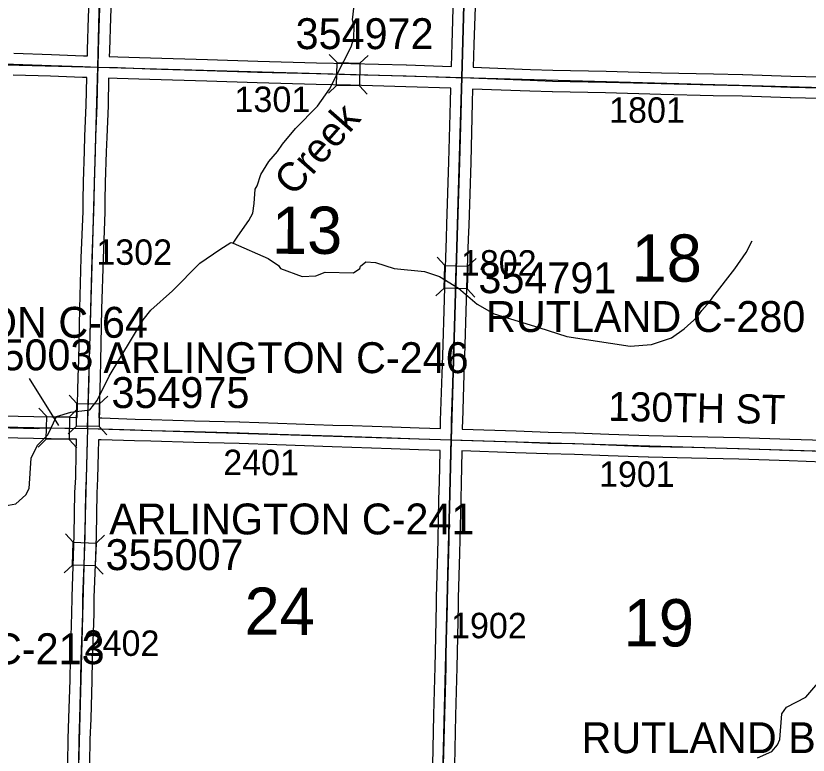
# Model space of a CAD drawing. Extents: x -157.2 to -99.3, y 12.2 to 46.2.
# Drawn here: x -127.67 to -125.492, y 36.734 to 38.768 of the extents above; entities that cross this region are included whole.
import ezdxf

# ---------------------------------------------------------------- set-up
doc = ezdxf.new("R2010")
doc.units = 0
for name, color, linetype in [('tdCoHydroRiver', 7, 'Continuous'), ('tdCoHydroTxtLg', 7, 'Continuous'), ('tdCoSecRdNmbr', 7, 'Continuous'), ('tdCoSecRdTxt', 7, 'Continuous'), ('tdCoSecRteBand', 7, 'Continuous'), ('tdCoSecRteCL', 7, 'Continuous'), ('tdCoSectLine', 7, 'Continuous'), ('tdCoSectNmbr', 7, 'Continuous'), ('tdCoStrucSec', 7, 'Continuous'), ('tdCoStrucSecCoName', 7, 'Continuous'), ('tdCoStrucSecFHWANum', 7, 'Continuous'), ('tdCoSurfEarth', 7, 'Continuous'), ('tdCoSurfGravel', 7, 'Continuous'), ('tdCoTwpBndryShd', 7, 'Continuous')]:
    doc.layers.add(name, color=color, linetype=linetype)

msp = doc.modelspace()

# ---------------------------------------------------------------- linework, layer by layer
at = {"layer": 'tdCoHydroRiver'}
for points in [[(-127.073, 38.1433), (-127.0598, 38.1619), (-127.0301, 38.2052), (-127.0185, 38.2254), (-127.0146, 38.2522), (-127.0119, 38.2915), (-127.0069, 38.3009), (-126.9965, 38.3321), (-126.9749, 38.3678), (-126.9505, 38.3955), (-126.9373, 38.4157), (-126.9013, 38.4588), (-126.8411, 38.5203), (-126.8082, 38.5667), (-126.748, 38.6833), (-126.7411, 38.7068), (-126.7401, 38.7399), (-126.7443, 38.7574), (-126.74, 38.7968)], [(-127.073, 38.1433), (-126.9763, 38.1011), (-126.9484, 38.0813), (-126.9424, 38.0733), (-126.883, 38.051), (-126.8451, 38.0531), (-126.8195, 38.0634), (-126.7422, 38.0612), (-126.7245, 38.0733), (-126.7227, 38.0796), (-126.7082, 38.0918), (-126.6814, 38.0895), (-126.6298, 38.0738), (-126.5464, 38.065), (-126.5057, 38.0512), (-126.4529, 38.0197), (-126.4021, 37.9757), (-126.3555, 37.9491), (-126.2319, 37.9108), (-126.1552, 37.8865), (-125.9808, 37.8594), (-125.9222, 37.864), (-125.868, 37.883), (-125.8326, 37.9072), (-125.797, 37.9393), (-125.7838, 37.9579), (-125.7626, 37.9825), (-125.7543, 37.9949), (-125.6937, 38.0721), (-125.6624, 38.117), (-125.6457, 38.1497)], [(-127.6107, 37.5872), (-127.5822, 37.6159), (-127.5587, 37.6663), (-127.5189, 37.6778), (-127.4666, 37.6842), (-127.4469, 37.7105), (-127.4134, 37.7774), (-127.3205, 37.9326), (-127.2993, 37.9588), (-127.2393, 38.0123), (-127.1645, 38.0876), (-127.1098, 38.1254), (-127.0792, 38.1451), (-127.073, 38.1433)], [(-127.7002, 37.4208), (-127.67, 37.4263), (-127.6425, 37.4507), (-127.634, 37.4678), (-127.6284, 37.5512), (-127.6107, 37.5872)], [(-125.6312, 36.7269), (-125.5913, 36.7447), (-125.5765, 36.7632), (-125.5698, 36.7772), (-125.5646, 36.8481), (-125.5515, 36.8667), (-125.4986, 36.8936), (-125.4202, 36.9845)]]:
    msp.add_lwpolyline(points, dxfattribs=at)
at = {"layer": 'tdCoSecRteBand'}
for points in [[(-127.4734, 38.6585), (-127.4729, 38.6745), (-127.4705, 38.7644), (-127.4705, 38.7646), (-127.4704, 38.7648), (-127.4655, 38.8908)], [(-127.4056, 38.8887), (-127.4105, 38.7626), (-127.4129, 38.6728), (-127.4129, 38.6727), (-127.413, 38.6726), (-127.4135, 38.6566), (-127.3898, 38.6559), (-127.3898, 38.6559), (-127.3898, 38.6559), (-127.3003, 38.6529), (-127.1433, 38.6483), (-127.1432, 38.6483), (-127.1432, 38.6483), (-127.0047, 38.6438), (-126.8433, 38.6396), (-126.7491, 38.6374), (-126.7491, 38.6374), (-126.7491, 38.6374), (-126.5967, 38.6335), (-126.5966, 38.6335), (-126.5965, 38.6335), (-126.4727, 38.6295)], [(-126.4727, 38.6295), (-126.471, 38.6914), (-126.471, 38.6914), (-126.471, 38.6915), (-126.4668, 38.8218)], [(-126.4068, 38.82), (-126.411, 38.6896), (-126.4127, 38.6272), (-126.2548, 38.6211), (-126.1937, 38.6192), (-126.0474, 38.6162), (-126.0473, 38.6162), (-126.0472, 38.6162), (-125.8951, 38.612), (-125.7519, 38.6086), (-125.6721, 38.6071), (-125.6719, 38.6071), (-125.6717, 38.6071), (-125.5391, 38.6026), (-125.416, 38.5997), (-125.4128, 38.5997)], [(-127.6759, 38.6655), (-127.5726, 38.6623), (-127.5725, 38.6623), (-127.5723, 38.6623), (-127.4847, 38.6589), (-127.4734, 38.6585)], [(-127.5018, 37.6637), (-127.5018, 37.6638), (-127.5017, 37.6638), (-127.4986, 37.775), (-127.4973, 37.8211), (-127.4944, 37.963), (-127.4944, 37.9631), (-127.4944, 37.9632), (-127.4904, 38.1026), (-127.4904, 38.1027), (-127.4904, 38.1029), (-127.4855, 38.2299), (-127.4853, 38.2605), (-127.4853, 38.2606), (-127.4853, 38.2607), (-127.4845, 38.311), (-127.4845, 38.3113), (-127.4845, 38.3116), (-127.4816, 38.3959), (-127.4803, 38.437), (-127.4803, 38.4372), (-127.4803, 38.4373), (-127.4769, 38.5226), (-127.4753, 38.5985), (-127.4753, 38.5985), (-127.4867, 38.5989), (-127.4868, 38.5989), (-127.4869, 38.5989), (-127.5746, 38.6024), (-127.6776, 38.6056)], [(-126.5029, 37.6331), (-126.5028, 37.6378), (-126.5028, 37.638), (-126.5028, 37.6382), (-126.5023, 37.6547), (-126.5023, 37.6547), (-126.5023, 37.6548), (-126.4981, 37.7837), (-126.4966, 37.834), (-126.4966, 37.834), (-126.4966, 37.834), (-126.4917, 37.9885), (-126.491, 38.0221), (-126.491, 38.0223), (-126.491, 38.0225), (-126.4865, 38.1564), (-126.4865, 38.1565), (-126.4865, 38.1565), (-126.485, 38.1949), (-126.4796, 38.3671), (-126.4754, 38.5317), (-126.4754, 38.5318), (-126.4754, 38.5318), (-126.4744, 38.5692), (-126.4744, 38.5695), (-126.5983, 38.5735), (-126.7506, 38.5774), (-126.8448, 38.5797), (-126.8448, 38.5797), (-126.8448, 38.5797), (-127.0064, 38.5838), (-127.0064, 38.5839), (-127.0065, 38.5839), (-127.1451, 38.5883), (-127.3022, 38.593), (-127.3022, 38.593), (-127.3023, 38.593), (-127.3917, 38.5959), (-127.4153, 38.5967), (-127.4169, 38.5211), (-127.4169, 38.5208), (-127.4169, 38.5205), (-127.4204, 38.4351), (-127.4216, 38.394), (-127.4216, 38.394), (-127.4216, 38.3939), (-127.4245, 38.3098), (-127.4253, 38.2599), (-127.4255, 38.229), (-127.4255, 38.2285), (-127.4255, 38.2281), (-127.4305, 38.1007), (-127.4344, 37.9616), (-127.4374, 37.8197), (-127.4374, 37.8196), (-127.4374, 37.8195), (-127.4386, 37.7734), (-127.4386, 37.7734), (-127.4386, 37.7734), (-127.4417, 37.6623), (-127.4342, 37.6622), (-127.434, 37.6622), (-127.4339, 37.6622), (-127.3422, 37.6592), (-127.2979, 37.658), (-127.2979, 37.658), (-127.2979, 37.658), (-127.1791, 37.6545), (-127.0551, 37.6516), (-127.0549, 37.6516), (-127.0548, 37.6516), (-126.9502, 37.6479), (-126.7984, 37.6427), (-126.7446, 37.641), (-126.6361, 37.6375), (-126.6361, 37.6375), (-126.636, 37.6375), (-126.5614, 37.6348), (-126.5029, 37.6331)], [(-125.4172, 38.5397), (-125.5407, 38.5427), (-125.5409, 38.5427), (-125.541, 38.5427), (-125.6735, 38.5471), (-125.7531, 38.5486), (-125.7532, 38.5486), (-125.7533, 38.5486), (-125.8966, 38.552), (-125.8966, 38.552), (-125.8967, 38.552), (-126.0487, 38.5562), (-126.1951, 38.5592), (-126.1953, 38.5592), (-126.1955, 38.5592), (-126.2569, 38.5612), (-126.257, 38.5612), (-126.2571, 38.5612), (-126.4144, 38.5672), (-126.4154, 38.5302), (-126.4196, 38.3655), (-126.4196, 38.3654), (-126.4196, 38.3653), (-126.4251, 38.1929), (-126.4251, 38.1928), (-126.4251, 38.1927), (-126.4265, 38.1543), (-126.431, 38.0207), (-126.4317, 37.987), (-126.4317, 37.9869), (-126.4317, 37.9867), (-126.4367, 37.8322), (-126.4381, 37.7819), (-126.4381, 37.7818), (-126.4381, 37.7818), (-126.4423, 37.6529), (-126.4428, 37.6365), (-126.4429, 37.6316), (-126.4429, 37.6313), (-126.4426, 37.6313), (-126.4426, 37.6312), (-126.2949, 37.6267), (-126.2947, 37.6267), (-126.2946, 37.6267), (-126.2071, 37.6232), (-126.1323, 37.6215), (-126.1321, 37.6215), (-126.1318, 37.6215), (-126.0397, 37.6178), (-125.9295, 37.6141), (-125.8113, 37.6114), (-125.681, 37.6084), (-125.6809, 37.6084), (-125.6807, 37.6084), (-125.5419, 37.6037), (-125.4485, 37.6008)], [(-127.7521, 37.6686), (-127.6207, 37.6659), (-127.5224, 37.6642), (-127.5223, 37.6642), (-127.5222, 37.6642), (-127.5019, 37.6637), (-127.5018, 37.6637)], [(-127.5274, 36.7124), (-127.5264, 36.7789), (-127.5264, 36.7792), (-127.5264, 36.7795), (-127.5245, 36.8364), (-127.5213, 36.9413), (-127.5205, 36.9988), (-127.5205, 36.9991), (-127.5205, 36.9995), (-127.5161, 37.1245), (-127.5158, 37.1687), (-127.5158, 37.1692), (-127.5158, 37.1697), (-127.5116, 37.2827), (-127.5099, 37.3404), (-127.5077, 37.4567), (-127.5077, 37.4571), (-127.5077, 37.4575), (-127.5057, 37.4981), (-127.5042, 37.5665), (-127.5042, 37.5665), (-127.5042, 37.5666), (-127.5033, 37.6037), (-127.5235, 37.6042), (-127.6218, 37.6059), (-127.6219, 37.6059), (-127.6219, 37.6059), (-127.7532, 37.6086)], [(-126.5242, 36.7079), (-126.521, 36.8449), (-126.521, 36.845), (-126.521, 36.845), (-126.5173, 36.9772), (-126.5169, 37.0169), (-126.5169, 37.0171), (-126.5169, 37.0172), (-126.5139, 37.1498), (-126.5137, 37.1684), (-126.5136, 37.1686), (-126.5136, 37.1688), (-126.5102, 37.2909), (-126.5092, 37.329), (-126.507, 37.4389), (-126.507, 37.439), (-126.507, 37.4391), (-126.5058, 37.4853), (-126.504, 37.5708), (-126.504, 37.5731), (-126.5633, 37.5748), (-126.5634, 37.5748), (-126.5635, 37.5748), (-126.6381, 37.5775), (-126.7465, 37.581), (-126.7465, 37.581), (-126.7466, 37.581), (-126.8003, 37.5827), (-126.8003, 37.5827), (-126.8004, 37.5827), (-126.9523, 37.5879), (-126.9523, 37.5879), (-126.9523, 37.5879), (-127.0567, 37.5916), (-127.1806, 37.5946), (-127.1807, 37.5946), (-127.1807, 37.5946), (-127.2996, 37.598), (-127.344, 37.5992), (-127.344, 37.5992), (-127.3441, 37.5992), (-127.4357, 37.6022), (-127.4433, 37.6024), (-127.4443, 37.5651), (-127.4457, 37.4964), (-127.4458, 37.496), (-127.4458, 37.4956), (-127.4477, 37.4551), (-127.4499, 37.3391), (-127.4499, 37.339), (-127.4499, 37.3388), (-127.4517, 37.2809), (-127.4517, 37.2807), (-127.4517, 37.2806), (-127.4558, 37.1679), (-127.4561, 37.1238), (-127.4561, 37.1233), (-127.4561, 37.1229), (-127.4605, 36.9977), (-127.4613, 36.9403), (-127.4613, 36.94), (-127.4613, 36.9398), (-127.4645, 36.8345), (-127.4645, 36.8344), (-127.4645, 36.8344), (-127.4665, 36.7777), (-127.4674, 36.7112)], [(-125.4501, 37.5408), (-125.5438, 37.5438), (-125.5439, 37.5438), (-125.5439, 37.5438), (-125.6826, 37.5484), (-125.8126, 37.5514), (-125.8126, 37.5514), (-125.8126, 37.5514), (-125.931, 37.5541), (-125.9312, 37.5541), (-125.9313, 37.5541), (-126.0418, 37.5578), (-126.0419, 37.5578), (-126.042, 37.5578), (-126.134, 37.5615), (-126.2087, 37.5632), (-126.2089, 37.5632), (-126.2092, 37.5632), (-126.2968, 37.5667), (-126.444, 37.5713), (-126.444, 37.5696), (-126.444, 37.5696), (-126.444, 37.5696), (-126.4458, 37.484), (-126.4458, 37.4839), (-126.4458, 37.4838), (-126.447, 37.4376), (-126.4492, 37.3277), (-126.4492, 37.3276), (-126.4492, 37.3275), (-126.4502, 37.2893), (-126.4502, 37.2892), (-126.4502, 37.2892), (-126.4537, 37.1674), (-126.4539, 37.1488), (-126.4539, 37.1487), (-126.4539, 37.1486), (-126.4569, 37.016), (-126.4574, 36.9762), (-126.4574, 36.976), (-126.4574, 36.9758), (-126.4611, 36.8434), (-126.4643, 36.7064)]]:
    msp.add_lwpolyline(points, dxfattribs=at)
at = {"layer": 'tdCoSecRteCL'}
for points in [[(-127.4444, 38.6276), (-127.4429, 38.6736), (-127.4405, 38.7636), (-127.4355, 38.8899), (-127.4343, 38.9463), (-127.4311, 39.0775), (-127.4299, 39.1116), (-127.4272, 39.2568), (-127.4274, 39.2941), (-127.4252, 39.3819), (-127.4235, 39.4571), (-127.4212, 39.5823), (-127.4211, 39.6248)], [(-126.4436, 38.5984), (-126.441, 38.6905), (-126.4368, 38.821), (-126.4361, 38.8503), (-126.4324, 38.9805), (-126.4309, 39.0165), (-126.4282, 39.1214), (-126.4242, 39.2668), (-126.4235, 39.3189), (-126.4198, 39.4587), (-126.4188, 39.4846), (-126.4166, 39.5736), (-126.4161, 39.5937)], [(-128.4566, 38.653), (-128.4174, 38.6518), (-128.3215, 38.6494), (-128.1405, 38.6464), (-127.9641, 38.6424), (-127.8181, 38.6387), (-127.6768, 38.6355), (-127.5735, 38.6323), (-127.4857, 38.6289), (-127.4444, 38.6276)], [(-127.4725, 37.633), (-127.472, 37.6524), (-127.4686, 37.7742), (-127.4674, 37.8203), (-127.4644, 37.9624), (-127.4604, 38.1017), (-127.4555, 38.2292), (-127.4553, 38.2603), (-127.4545, 38.3106), (-127.4516, 38.3949), (-127.4503, 38.4361), (-127.4469, 38.5217), (-127.4452, 38.6033), (-127.4444, 38.6276)], [(-127.4444, 38.6276), (-127.3908, 38.6259), (-127.3013, 38.623), (-127.1442, 38.6183), (-127.0056, 38.6138), (-126.8441, 38.6096), (-126.7498, 38.6074), (-126.5974, 38.6035), (-126.4606, 38.599), (-126.4436, 38.5984)], [(-126.4734, 37.6022), (-126.4728, 37.6373), (-126.4723, 37.6538), (-126.4681, 37.7828), (-126.4666, 37.8331), (-126.4617, 37.9877), (-126.461, 38.0215), (-126.4565, 38.1554), (-126.455, 38.1939), (-126.4496, 38.3662), (-126.4454, 38.531), (-126.4436, 38.5984)], [(-126.4436, 38.5984), (-126.2559, 38.5912), (-126.1945, 38.5892), (-126.048, 38.5862), (-125.8959, 38.582), (-125.7526, 38.5786), (-125.6727, 38.5771), (-125.54, 38.5727), (-125.4164, 38.5697), (-125.3836, 38.5694)], [(-128.4746, 37.6547), (-128.4469, 37.6536), (-128.3328, 37.6499), (-128.2228, 37.6455), (-128.0997, 37.6433), (-127.9337, 37.6411), (-127.8763, 37.6396), (-127.7527, 37.6386), (-127.6213, 37.6359), (-127.5229, 37.6342), (-127.4725, 37.633)], [(-127.5, 36.6352), (-127.4989, 36.6766), (-127.4974, 36.7116), (-127.4965, 36.7784), (-127.4945, 36.8354), (-127.4913, 36.9407), (-127.4905, 36.9984), (-127.4861, 37.1239), (-127.4858, 37.1686), (-127.4817, 37.2817), (-127.4799, 37.3397), (-127.4777, 37.4561), (-127.4757, 37.497), (-127.4743, 37.5658), (-127.4725, 37.633)], [(-127.4725, 37.633), (-127.4349, 37.6322), (-127.3431, 37.6292), (-127.2987, 37.628), (-127.1799, 37.6245), (-127.0558, 37.6216), (-126.9513, 37.6179), (-126.7994, 37.6127), (-126.7456, 37.611), (-126.6371, 37.6075), (-126.5624, 37.6048), (-126.4734, 37.6022)], [(-126.4974, 36.6042), (-126.4972, 36.6146), (-126.4943, 36.7071), (-126.4911, 36.8442), (-126.4874, 36.9766), (-126.4869, 37.0166), (-126.4839, 37.1492), (-126.4837, 37.168), (-126.4802, 37.2901), (-126.4792, 37.3283), (-126.477, 37.4383), (-126.4758, 37.4846), (-126.474, 37.5702), (-126.4734, 37.6022)], [(-126.4734, 37.6022), (-126.4467, 37.6014), (-126.2958, 37.5967), (-126.208, 37.5932), (-126.133, 37.5915), (-126.0408, 37.5878), (-125.9303, 37.5841), (-125.8119, 37.5814), (-125.6817, 37.5784), (-125.5429, 37.5737), (-125.4492, 37.5708), (-125.4117, 37.5703)]]:
    msp.add_lwpolyline(points, dxfattribs=at)
at = {"layer": 'tdCoSectLine'}
for points in [[(-127.4448, 38.6276), (-127.4215, 39.6248)], [(-126.4439, 38.5984), (-126.4165, 39.5937)], [(-128.4569, 38.653), (-127.4448, 38.6276)], [(-127.4729, 37.633), (-127.4448, 38.6276)], [(-127.4448, 38.6276), (-126.4439, 38.5984)], [(-126.4738, 37.6022), (-126.4439, 38.5984)], [(-126.4439, 38.5984), (-125.384, 38.5694)], [(-128.475, 37.6547), (-127.6118, 37.6334), (-127.5987, 37.6347), (-127.4729, 37.633)], [(-127.4729, 37.633), (-127.5003, 36.6352)], [(-127.4729, 37.633), (-126.4738, 37.6022)], [(-126.4977, 36.6042), (-126.4738, 37.6022)], [(-126.4738, 37.6022), (-125.4121, 37.5703)]]:
    msp.add_lwpolyline(points, dxfattribs=at)
at = {"layer": 'tdCoStrucSec'}
for p, q in [((-126.7868, 38.6397), (-126.8084, 38.6623)), ((-126.7242, 38.6381), (-126.7015, 38.6597)), ((-126.7884, 38.5771), (-126.8111, 38.5555)), ((-126.7258, 38.5755), (-126.7042, 38.5528)), ((-126.4904, 38.0819), (-126.5118, 38.1048)), ((-126.4278, 38.0799), (-126.405, 38.1013)), ((-126.4924, 38.0194), (-126.5152, 37.998)), ((-126.4298, 38.0174), (-126.4084, 37.9945)), ((-127.5025, 37.7024), (-127.5241, 37.7251)), ((-127.4399, 37.7009), (-127.4172, 37.7225)), ((-127.5855, 37.6665), (-127.6072, 37.6891)), ((-127.5229, 37.6653), (-127.5004, 37.687)), ((-127.504, 37.6399), (-127.5267, 37.6183)), ((-127.4415, 37.6383), (-127.4199, 37.6156)), ((-127.5867, 37.6039), (-127.6093, 37.5822)), ((-127.5241, 37.6027), (-127.5024, 37.5802)), ((-127.5123, 37.3201), (-127.5337, 37.343)), ((-127.4497, 37.3179), (-127.4269, 37.3393)), ((-127.5145, 37.2575), (-127.5374, 37.2362)), ((-127.4519, 37.2554), (-127.4305, 37.2325))]:
    msp.add_line(p, q, dxfattribs=at)
for points in [[(-126.7868, 38.6397), (-126.7242, 38.6381), (-126.7258, 38.5755), (-126.7884, 38.5771)], [(-126.4924, 38.0194), (-126.4904, 38.0819), (-126.4278, 38.0799), (-126.4298, 38.0174)], [(-127.504, 37.6399), (-127.5025, 37.7024), (-127.4399, 37.7009), (-127.4415, 37.6383)], [(-127.5855, 37.6665), (-127.5229, 37.6653), (-127.5241, 37.6027), (-127.5867, 37.6039)], [(-127.5145, 37.2575), (-127.5123, 37.3201), (-127.4497, 37.3179), (-127.4519, 37.2554)]]:
    msp.add_lwpolyline(points, close=True, dxfattribs=at)
at = {"layer": 'tdCoStrucSecFHWANum'}
msp.add_line((-127.6341, 37.7703), (-127.5534, 37.6417), dxfattribs=at)
at = {"layer": 'tdCoSurfEarth'}
msp.add_lwpolyline([(-126.4436, 38.5984), (-126.2559, 38.5912), (-126.1945, 38.5892), (-126.048, 38.5862), (-125.8959, 38.582), (-125.7526, 38.5786), (-125.6727, 38.5771), (-125.54, 38.5727), (-125.4164, 38.5697), (-125.3836, 38.5694)], dxfattribs=at)
at = {"layer": 'tdCoSurfGravel'}
for points in [[(-127.4974, 36.7116), (-127.4965, 36.7784), (-127.4945, 36.8354), (-127.4913, 36.9407), (-127.4905, 36.9984), (-127.4861, 37.1239), (-127.4858, 37.1686), (-127.4817, 37.2817), (-127.4799, 37.3397), (-127.4777, 37.4561), (-127.4757, 37.497), (-127.4743, 37.5658), (-127.4725, 37.633), (-127.472, 37.6524), (-127.4686, 37.7742), (-127.4674, 37.8203), (-127.4644, 37.9624), (-127.4604, 38.1017), (-127.4555, 38.2292), (-127.4553, 38.2603), (-127.4545, 38.3106), (-127.4516, 38.3949), (-127.4503, 38.4361), (-127.4469, 38.5217), (-127.4452, 38.6033), (-127.4444, 38.6276), (-127.4429, 38.6736), (-127.4405, 38.7636), (-127.4355, 38.8899)], [(-126.4943, 36.7071), (-126.4911, 36.8442), (-126.4874, 36.9766), (-126.4869, 37.0166), (-126.4839, 37.1492), (-126.4837, 37.168), (-126.4802, 37.2901), (-126.4792, 37.3283), (-126.477, 37.4383), (-126.4758, 37.4846), (-126.474, 37.5702), (-126.4734, 37.6022), (-126.4728, 37.6373), (-126.4723, 37.6538), (-126.4681, 37.7828), (-126.4666, 37.8331), (-126.4617, 37.9877), (-126.461, 38.0215), (-126.4565, 38.1554), (-126.455, 38.1939), (-126.4496, 38.3662), (-126.4454, 38.531), (-126.4436, 38.5984), (-126.441, 38.6905), (-126.4368, 38.821)], [(-127.6768, 38.6355), (-127.5735, 38.6323), (-127.4857, 38.6289), (-127.4444, 38.6276), (-127.3908, 38.6259), (-127.3013, 38.623), (-127.1442, 38.6183), (-127.0056, 38.6138), (-126.8441, 38.6096), (-126.7498, 38.6074), (-126.5974, 38.6035), (-126.4606, 38.599), (-126.4436, 38.5984)], [(-130.0473, 37.6922), (-129.9878, 37.6921), (-129.8151, 37.6892), (-129.6425, 37.6859), (-129.567, 37.6847), (-129.4669, 37.6824), (-129.4373, 37.6818), (-129.3098, 37.6788), (-129.1808, 37.6753), (-129.0117, 37.6704), (-128.88, 37.6662), (-128.7601, 37.6638), (-128.6055, 37.6596), (-128.4746, 37.6547), (-128.4469, 37.6536), (-128.3328, 37.6499), (-128.2228, 37.6455), (-128.0997, 37.6433), (-127.9337, 37.6411), (-127.8763, 37.6396), (-127.7527, 37.6386), (-127.6213, 37.6359), (-127.5229, 37.6342), (-127.4725, 37.633)], [(-127.4725, 37.633), (-127.4349, 37.6322), (-127.3431, 37.6292), (-127.2987, 37.628), (-127.1799, 37.6245), (-127.0558, 37.6216), (-126.9513, 37.6179), (-126.7994, 37.6127), (-126.7456, 37.611), (-126.6371, 37.6075), (-126.5624, 37.6048), (-126.4734, 37.6022), (-126.4467, 37.6014), (-126.2958, 37.5967), (-126.208, 37.5932), (-126.133, 37.5915), (-126.0408, 37.5878), (-125.9303, 37.5841), (-125.8119, 37.5814), (-125.6817, 37.5784), (-125.5429, 37.5737), (-125.4492, 37.5708)]]:
    msp.add_lwpolyline(points, dxfattribs=at)
at = {"layer": 'tdCoTwpBndryShd'}
msp.add_lwpolyline([(-126.3904, 40.5411), (-126.4165, 39.5937), (-126.4439, 38.5984), (-126.4738, 37.6022), (-126.4977, 36.6042), (-126.5003, 36.3295), (-126.5014, 36.3176), (-126.522, 35.6109), (-126.5525, 34.6145)], dxfattribs=at)

# ---------------------------------------------------------------- texts
at = {"layer": 'tdCoHydroTxtLg'}
msp.add_text('Creek', height=0.08, rotation=48.7175, dxfattribs=at).set_placement((-126.9066, 38.2693))
at = {"layer": 'tdCoSecRdNmbr'}
for s, rotation, p in [('1301', 359.9024, (-127.0691, 38.5041)), ('1801', 359.9031, (-126.0391, 38.4745)), ('1302', 359.9021, (-127.4491, 38.0836)), ('1802', 359.9028, (-126.4467, 38.054)), ('2401', 359.9024, (-127.1001, 37.5049)), ('1901', 359.9031, (-126.067, 37.4728)), ('1902', 359.9028, (-126.4738, 37.0563)), ('2402', 359.9021, (-127.4839, 37.0078))]:
    msp.add_text(s, height=0.07, rotation=rotation, dxfattribs=at).set_placement(p)
at = {"layer": 'tdCoSecRdTxt'}
msp.add_text('130TH ST', height=0.08, rotation=358.8993, dxfattribs=at).set_placement((-126.0424, 37.6545))
at = {"layer": 'tdCoSectNmbr'}
for s, rotation, p in [('13', 359.9024, (-126.9663, 38.1138)), ('18', 359.9032, (-125.9775, 38.0373)), ('24', 359.9024, (-127.0416, 37.0657)), ('19', 359.9031, (-125.9993, 37.0339))]:
    msp.add_text(s, height=0.13, rotation=rotation, dxfattribs=at).set_placement(p)
at = {"layer": 'tdCoStrucSecCoName'}
for s, p in [('RUTLAND C-280', (-126.3775, 37.8987)), ('ARLINGTON C-64', (-128.2482, 37.8828)), ('ARLINGTON C-246', (-127.4296, 37.7855)), ('ARLINGTON C-241', (-127.4137, 37.3418)), ('ARLINGTON C-213', (-128.4305, 36.9848)), ('RUTLAND B-73', (-126.1151, 36.74))]:
    msp.add_text(s, height=0.085, dxfattribs=at).set_placement(p)
at = {"layer": 'tdCoStrucSecFHWANum'}
for s, p in [('354972', (-126.9011, 38.6769)), ('354791', (-126.3985, 38.0055)), ('355003', (-127.8363, 37.7933)), ('354975', (-127.4074, 37.6895)), ('355007', (-127.4235, 37.2436))]:
    msp.add_text(s, height=0.085, dxfattribs=at).set_placement(p)

doc.saveas('drawing.dxf')
